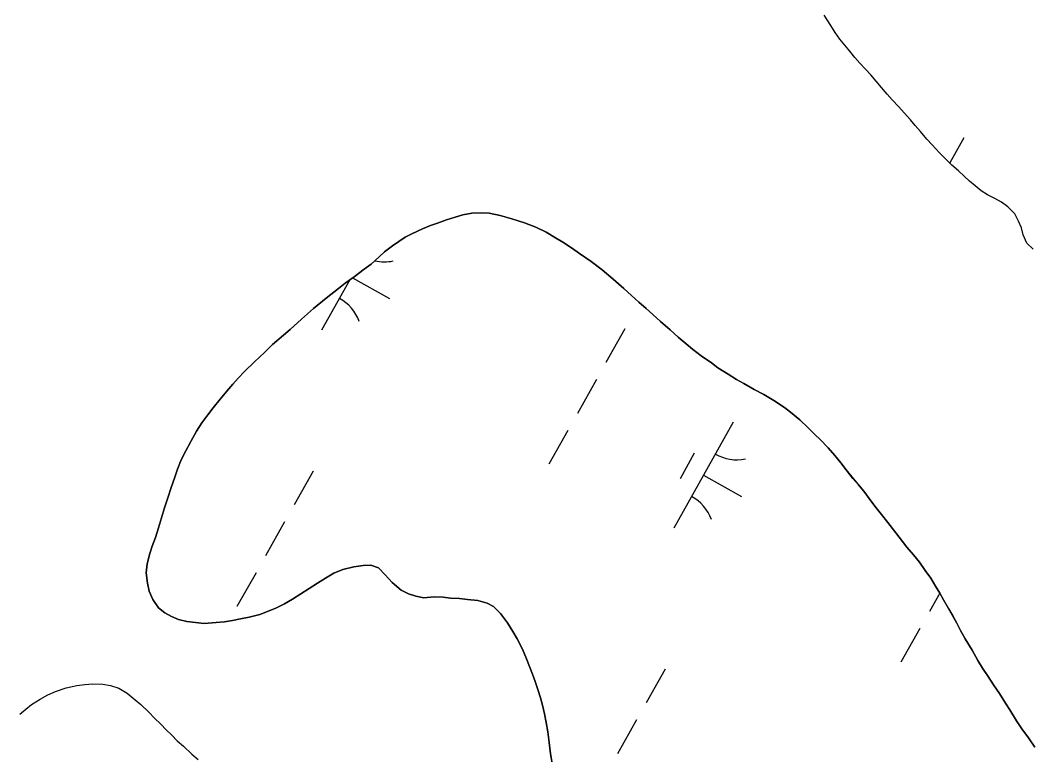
# Model space of a CAD drawing. Extents: x 3913936 to 3933962, y 195330 to 217741.
# Drawn here: x 3922947.3 to 3923364.3, y 198855 to 199157.3 of the extents above; entities that cross this region are included whole.
import ezdxf

# ---------------------------------------------------------------- set-up
doc = ezdxf.new("R2010")
doc.units = 0
doc.layers.add('V-TOPO-SHOR', color=7, linetype='Continuous')
doc.layers.add('V-WETL-SWMP', color=7, linetype='Continuous')

msp = doc.modelspace()

# ---------------------------------------------------------------- linework, layer by layer
at = {"layer": 'V-TOPO-SHOR'}
for points in [[(3923364.39, 199063.15), (3923361.88, 199065.65), (3923360.31, 199068.97), (3923359.57, 199071.89), (3923358.42, 199074.7), (3923356.85, 199077.72), (3923354.02, 199080.52), (3923351.41, 199082.49), (3923348.7, 199083.95), (3923345.68, 199085.5), (3923342.96, 199087.16), (3923340.56, 199089.13), (3923338.26, 199091.1), (3923335.96, 199093.18), (3923333.67, 199095.36), (3923330.95, 199097.75), (3923328.34, 199100.35), (3923325.83, 199102.84), (3923322.8, 199106.06), (3923320.71, 199108.35), (3923317.99, 199111.57), (3923315.9, 199114.07), (3923313.92, 199116.35), (3923311.3, 199119.26), (3923309.11, 199121.65), (3923306.39, 199124.56), (3923304.3, 199126.95), (3923302, 199129.66), (3923299.81, 199132.26), (3923297.61, 199134.85), (3923295.42, 199137.24), (3923293.12, 199139.63), (3923291.03, 199142.02), (3923288.94, 199144.62), (3923286.85, 199147.11), (3923284.86, 199149.51), (3923282.87, 199152.31), (3923281.09, 199155.23), (3923278.38, 199159.39)], [(3923019.42, 198909.37), (3923015.97, 198909.88), (3923012.53, 198910.7), (3923009.6, 198911.95), (3923006.78, 198913.4), (3923004.27, 198915.48), (3923001.86, 198918.92), (3923000.39, 198922.36), (3922999.65, 198925.59), (3922999.22, 198929.86), (3922999.63, 198933.52), (3923000.66, 198937.8), (3923001.69, 198940.83), (3923003.04, 198944.48), (3923004.28, 198948.45), (3923005.52, 198952.53), (3923006.76, 198956.7), (3923008.31, 198961.51), (3923009.35, 198964.54), (3923011.01, 198969.24), (3923012.04, 198972.58), (3923013.6, 198976.45), (3923015.46, 198980.1), (3923017.54, 198983.97), (3923019.82, 198988.25), (3923022.11, 198991.6), (3923024.6, 198994.95), (3923026.68, 198997.77), (3923029.6, 199001.32), (3923032.4, 199004.67), (3923034.9, 199007.6), (3923036.98, 199010.01), (3923039.68, 199012.73), (3923043.74, 199016.7), (3923047.91, 199020.58), (3923051.24, 199023.82), (3923055.71, 199027.69), (3923058.42, 199030.1), (3923063.1, 199034.29), (3923068.1, 199038.69), (3923073.3, 199042.98), (3923078.3, 199046.96), (3923081.11, 199049.15), (3923084.86, 199051.77), (3923088.92, 199054.92), (3923091.84, 199057.01), (3923095.17, 199059.94), (3923097.36, 199062.04), (3923100.58, 199064.55), (3923103.19, 199066.23), (3923105.79, 199068.01), (3923108.5, 199069.48), (3923112.98, 199071.47), (3923116.21, 199072.84), (3923119.13, 199073.78), (3923122.78, 199075.15), (3923126.43, 199076.31), (3923129.56, 199077.26), (3923133.21, 199077.89), (3923137.07, 199078.11), (3923140.41, 199077.91), (3923145, 199076.99), (3923149.81, 199075.64), (3923154.92, 199073.99), (3923159.62, 199072.12)], [(3923159.62, 199072.12), (3923163.91, 199070.05), (3923167.78, 199067.76), (3923170.81, 199066), (3923174.26, 199063.71), (3923177.6, 199061.32), (3923182.41, 199058.1), (3923186.91, 199054.67), (3923191.51, 199050.82), (3923195.9, 199046.87), (3923199.04, 199044.06), (3923202.08, 199041.25), (3923205, 199038.75), (3923207.83, 199036.26), (3923210.97, 199033.35), (3923214.94, 199029.91), (3923218.29, 199026.9), (3923221.53, 199024.19), (3923224.15, 199022.01), (3923227.7, 199019.2), (3923231.99, 199016.29), (3923234.6, 199014.32), (3923238.89, 199011.61), (3923242.23, 199009.43), (3923245.27, 199007.77), (3923249.55, 199005.38), (3923253.52, 199003.31), (3923257.7, 199000.81), (3923261.99, 198997.9), (3923264.5, 198996.03), (3923268.37, 198992.81), (3923271.72, 198989.58), (3923274.54, 198986.88), (3923276.74, 198984.8), (3923279.98, 198981.36), (3923282.81, 198978.14), (3923285.22, 198975.12)], [(3923285.22, 198975.12), (3923287.42, 198972.3), (3923290.25, 198968.66), (3923292.44, 198966.16), (3923294.64, 198963.56), (3923296.95, 198960.54), (3923299.25, 198957.31), (3923301.97, 198953.87), (3923304.59, 198950.65), (3923307.83, 198946.38), (3923310.56, 198942.84), (3923312.44, 198940.44), (3923315.17, 198937.32), (3923317.68, 198934.3), (3923319.98, 198930.86), (3923322.29, 198927.64), (3923324.18, 198924.41), (3923325.96, 198921.49), (3923327.53, 198918.78), (3923329.63, 198915.24), (3923331.31, 198912.22), (3923332.98, 198909.2), (3923334.56, 198906.17), (3923336.45, 198902.74), (3923339.28, 198898.05), (3923341.69, 198893.78), (3923343.58, 198890.65), (3923345.88, 198887.22), (3923348.08, 198883.78), (3923350.6, 198880.24), (3923353.11, 198876.28), (3923354.79, 198873.47), (3923357.51, 198868.99), (3923359.71, 198865.65), (3923362.54, 198861.9), (3923365.16, 198858.05)], [(3923145.08, 198913.18), (3923142.15, 198915.99), (3923139.52, 198917.46), (3923135.8, 198918.48), (3923131.54, 198918.86), (3923128.22, 198919.25), (3923124.45, 198919.45), (3923121.44, 198919.86), (3923117.79, 198919.97), (3923113.51, 198919.65), (3923110.17, 198920.26), (3923107.25, 198921.19), (3923104.21, 198922.75), (3923100.45, 198925.87), (3923097.52, 198929.1), (3923094.8, 198931.9), (3923091.67, 198933.05), (3923088.53, 198932.93), (3923084.68, 198932.29), (3923080.19, 198931.24), (3923076.44, 198929.77), (3923073, 198927.67), (3923069.67, 198925.68), (3923066.23, 198923.37), (3923062.79, 198921.28), (3923059.46, 198919.08), (3923056.13, 198917.09), (3923052.79, 198915.51), (3923049.77, 198914.25), (3923046.02, 198912.78), (3923041.53, 198911.62), (3923037.99, 198910.88), (3923034.65, 198910.24), (3923031.42, 198909.71), (3923027.97, 198909.39), (3923023.07, 198909.06), (3923019.42, 198909.37)], [(3923166.33, 198851.47), (3923165.7, 198855.43), (3923165.16, 198860.02), (3923164.52, 198864.4), (3923163.89, 198868.26), (3923163.25, 198871.8), (3923162.41, 198875.35), (3923161.56, 198878.38), (3923160.41, 198881.81), (3923159.35, 198885.15), (3923158.2, 198888.17), (3923157.04, 198891.3), (3923155.78, 198894.43), (3923154.2, 198898.49), (3923152, 198902.76), (3923150.11, 198905.79), (3923147.91, 198909.33), (3923145.08, 198913.18)], [(3922947.13, 198871.74), (3922949.6, 198873.73), (3922951.95, 198875.62), (3922955.52, 198877.86), (3922958.72, 198879.63), (3922961.81, 198881.02), (3922966.15, 198882.54), (3922970.59, 198883.54), (3922973.89, 198883.86), (3922977.2, 198884.18)], [(3922977.2, 198884.18), (3922981.33, 198884.09), (3922984.53, 198883.48), (3922987.94, 198882.45), (3922991.36, 198880.29), (3922994.67, 198877.62), (3922996.95, 198875.66), (3923000.26, 198872.47), (3923002.64, 198870.1), (3923005.13, 198867.63), (3923007.41, 198865.26), (3923009.69, 198862.99), (3923011.97, 198860.73), (3923014.56, 198858.46), (3923017.97, 198855.27), (3923020.56, 198853)]]:
    msp.add_lwpolyline(points, dxfattribs=at)
at = {"layer": 'V-WETL-SWMP'}
for p, q in [((3923335.88, 199109.01), (3923330.05, 199098.64)), ((3923122.78, 199075.15), (3923119.13, 199073.78)), ((3923126.43, 199076.31), (3923122.78, 199075.15)), ((3923129.56, 199077.26), (3923126.43, 199076.31)), ((3923133.21, 199077.89), (3923129.56, 199077.26)), ((3923137.07, 199078.11), (3923133.21, 199077.89)), ((3923140.41, 199077.91), (3923137.07, 199078.11)), ((3923145, 199076.99), (3923140.41, 199077.91)), ((3923149.81, 199075.64), (3923145, 199076.99)), ((3923154.92, 199073.99), (3923149.81, 199075.64)), ((3923112.98, 199071.47), (3923108.5, 199069.48)), ((3923116.21, 199072.84), (3923112.98, 199071.47)), ((3923119.13, 199073.78), (3923116.21, 199072.84)), ((3923159.62, 199072.12), (3923154.92, 199073.99)), ((3923163.91, 199070.05), (3923159.62, 199072.12)), ((3923103.19, 199066.23), (3923100.58, 199064.55)), ((3923105.79, 199068.01), (3923103.19, 199066.23)), ((3923108.5, 199069.48), (3923105.79, 199068.01)), ((3923167.78, 199067.76), (3923163.91, 199070.05)), ((3923170.81, 199066), (3923167.78, 199067.76)), ((3923097.36, 199062.04), (3923095.17, 199059.94)), ((3923100.58, 199064.55), (3923097.36, 199062.04)), ((3923174.26, 199063.71), (3923170.81, 199066)), ((3923177.6, 199061.32), (3923174.26, 199063.71)), ((3923095.17, 199059.94), (3923091.84, 199057.01)), ((3923182.41, 199058.1), (3923177.6, 199061.32)), ((3923186.91, 199054.67), (3923182.41, 199058.1)), ((3923088.92, 199054.92), (3923084.86, 199051.77)), ((3923091.84, 199057.01), (3923088.92, 199054.92)), ((3923191.51, 199050.82), (3923186.91, 199054.67)), ((3923083.09, 199050.53), (3923071.42, 199029.78)), ((3923084.86, 199051.77), (3923081.11, 199049.16)), ((3923084.17, 199051.29), (3923099.36, 199042.76)), ((3923195.9, 199046.87), (3923191.51, 199050.82)), ((3923078.3, 199046.96), (3923073.31, 199042.98)), ((3923081.11, 199049.16), (3923078.3, 199046.96)), ((3923199.04, 199044.06), (3923195.9, 199046.87)), ((3923073.31, 199042.98), (3923068.1, 199038.68)), ((3923202.08, 199041.25), (3923199.04, 199044.06)), ((3923205, 199038.75), (3923202.08, 199041.25)), ((3923068.1, 199038.68), (3923063.1, 199034.29)), ((3923207.83, 199036.26), (3923205, 199038.75)), ((3923063.1, 199034.29), (3923058.42, 199030.1)), ((3923210.97, 199033.34), (3923207.83, 199036.26)), ((3923214.94, 199029.91), (3923210.97, 199033.34)), ((3923058.42, 199030.1), (3923055.71, 199027.69)), ((3923196.34, 199030.34), (3923188.5, 199016.4)), ((3923218.29, 199026.9), (3923214.94, 199029.91)), ((3923055.71, 199027.69), (3923051.24, 199023.82)), ((3923221.53, 199024.19), (3923218.29, 199026.9)), ((3923047.91, 199020.58), (3923043.74, 199016.7)), ((3923051.24, 199023.82), (3923047.91, 199020.58)), ((3923224.15, 199022.01), (3923221.53, 199024.19)), ((3923227.7, 199019.2), (3923224.15, 199022.01)), ((3923043.74, 199016.7), (3923039.69, 199012.73)), ((3923231.99, 199016.29), (3923227.7, 199019.2)), ((3923234.6, 199014.31), (3923231.99, 199016.29)), ((3923039.69, 199012.73), (3923036.98, 199010.01)), ((3923238.89, 199011.61), (3923234.6, 199014.31)), ((3923036.98, 199010.01), (3923034.9, 199007.6)), ((3923184.58, 199009.42), (3923176.74, 198995.48)), ((3923242.23, 199009.43), (3923238.89, 199011.61)), ((3923245.27, 199007.77), (3923242.23, 199009.43)), ((3923032.4, 199004.67), (3923029.6, 199001.33)), ((3923034.9, 199007.6), (3923032.4, 199004.67)), ((3923249.55, 199005.38), (3923245.27, 199007.77)), ((3923253.52, 199003.31), (3923249.55, 199005.38)), ((3923029.6, 199001.33), (3923026.68, 198997.77)), ((3923257.7, 199000.81), (3923253.52, 199003.31)), ((3923261.99, 198997.9), (3923257.7, 199000.81)), ((3923026.68, 198997.77), (3923024.6, 198994.95)), ((3923264.5, 198996.03), (3923261.99, 198997.9)), ((3923268.37, 198992.81), (3923264.5, 198996.03)), ((3923022.11, 198991.6), (3923019.82, 198988.25)), ((3923024.6, 198994.95), (3923022.11, 198991.6)), ((3923240.92, 198991.86), (3923216.42, 198948.27)), ((3923271.72, 198989.58), (3923268.37, 198992.81)), ((3923019.82, 198988.25), (3923017.54, 198983.97)), ((3923172.82, 198988.5), (3923164.98, 198974.55)), ((3923274.54, 198986.88), (3923271.72, 198989.58)), ((3923017.54, 198983.97), (3923015.46, 198980.1)), ((3923276.74, 198984.8), (3923274.54, 198986.88)), ((3923279.98, 198981.36), (3923276.74, 198984.8)), ((3923015.46, 198980.1), (3923013.6, 198976.45)), ((3923224.88, 198979.08), (3923219, 198968.62)), ((3923282.81, 198978.14), (3923279.98, 198981.36)), ((3923013.6, 198976.45), (3923012.04, 198972.58)), ((3923285.22, 198975.12), (3923282.81, 198978.14)), ((3923287.42, 198972.3), (3923285.22, 198975.12)), ((3923012.04, 198972.58), (3923011.01, 198969.24)), ((3923067.91, 198971.76), (3923060.07, 198957.82)), ((3923290.24, 198968.66), (3923287.42, 198972.3)), ((3923011.01, 198969.24), (3923009.35, 198964.54)), ((3923228.67, 198970.07), (3923244.36, 198961.25)), ((3923292.44, 198966.16), (3923290.24, 198968.66)), ((3923294.64, 198963.56), (3923292.44, 198966.16)), ((3923009.35, 198964.54), (3923008.31, 198961.51)), ((3923296.95, 198960.54), (3923294.64, 198963.56)), ((3923008.31, 198961.51), (3923006.76, 198956.7)), ((3923299.25, 198957.31), (3923296.95, 198960.54)), ((3923006.76, 198956.7), (3923005.52, 198952.53)), ((3923301.97, 198953.88), (3923299.25, 198957.31)), ((3923304.59, 198950.65), (3923301.97, 198953.88)), ((3923005.52, 198952.53), (3923004.28, 198948.45)), ((3923056.15, 198950.84), (3923048.31, 198936.9)), ((3923307.84, 198946.38), (3923304.59, 198950.65)), ((3923004.28, 198948.45), (3923003.04, 198944.49)), ((3923310.56, 198942.84), (3923307.84, 198946.38)), ((3923003.04, 198944.49), (3923001.69, 198940.83)), ((3923312.44, 198940.44), (3923310.56, 198942.84)), ((3923000.66, 198937.8), (3922999.63, 198933.52)), ((3923001.69, 198940.83), (3923000.66, 198937.8)), ((3923315.17, 198937.32), (3923312.44, 198940.44)), ((3923317.68, 198934.3), (3923315.17, 198937.32)), ((3922999.63, 198933.52), (3922999.22, 198929.87)), ((3923084.68, 198932.3), (3923088.53, 198932.93)), ((3923088.53, 198932.93), (3923091.66, 198933.05)), ((3923091.66, 198933.05), (3923094.8, 198931.91)), ((3923319.98, 198930.86), (3923317.68, 198934.3)), ((3922999.22, 198929.87), (3922999.65, 198925.59)), ((3923044.39, 198929.92), (3923036.55, 198915.97)), ((3923073, 198927.67), (3923076.44, 198929.77)), ((3923076.44, 198929.77), (3923080.19, 198931.24)), ((3923080.19, 198931.24), (3923084.68, 198932.3)), ((3923094.8, 198931.91), (3923097.52, 198929.1)), ((3923097.52, 198929.1), (3923100.45, 198925.87)), ((3923322.29, 198927.64), (3923319.98, 198930.86)), ((3922999.65, 198925.59), (3923000.39, 198922.36)), ((3923066.23, 198923.37), (3923069.67, 198925.68)), ((3923069.67, 198925.68), (3923073, 198927.67)), ((3923100.45, 198925.87), (3923104.21, 198922.75)), ((3923324.18, 198924.41), (3923322.29, 198927.64)), ((3923325.96, 198921.49), (3923324.18, 198924.41)), ((3923000.39, 198922.36), (3923001.86, 198918.92)), ((3923059.46, 198919.08), (3923062.79, 198921.28)), ((3923062.79, 198921.28), (3923066.23, 198923.37)), ((3923104.21, 198922.75), (3923107.25, 198921.19)), ((3923107.25, 198921.19), (3923110.17, 198920.26)), ((3923110.17, 198920.26), (3923113.51, 198919.65)), ((3923325.96, 198921.48), (3923321.74, 198913.97)), ((3923327.53, 198918.78), (3923325.96, 198921.49)), ((3923001.86, 198918.92), (3923004.27, 198915.48)), ((3923052.79, 198915.51), (3923056.13, 198917.08)), ((3923056.13, 198917.08), (3923059.46, 198919.08)), ((3923113.51, 198919.65), (3923117.79, 198919.97)), ((3923117.79, 198919.97), (3923121.44, 198919.86)), ((3923121.44, 198919.86), (3923124.45, 198919.45)), ((3923124.45, 198919.45), (3923128.22, 198919.25)), ((3923128.22, 198919.25), (3923131.54, 198918.86)), ((3923131.54, 198918.86), (3923135.8, 198918.48)), ((3923135.8, 198918.48), (3923139.52, 198917.46)), ((3923139.52, 198917.46), (3923142.15, 198915.99)), ((3923329.63, 198915.24), (3923327.53, 198918.78)), ((3923004.27, 198915.48), (3923006.78, 198913.4)), ((3923006.78, 198913.4), (3923009.6, 198911.95)), ((3923009.6, 198911.95), (3923012.53, 198910.7)), ((3923041.53, 198911.62), (3923046.02, 198912.78)), ((3923046.02, 198912.78), (3923049.77, 198914.25)), ((3923049.77, 198914.25), (3923052.79, 198915.51)), ((3923142.15, 198915.99), (3923145.08, 198913.18)), ((3923145.08, 198913.18), (3923147.91, 198909.33)), ((3923332.98, 198909.2), (3923329.63, 198915.24)), ((3923012.53, 198910.7), (3923015.97, 198909.88)), ((3923015.97, 198909.88), (3923019.42, 198909.37)), ((3923019.42, 198909.37), (3923023.07, 198909.06)), ((3923023.07, 198909.06), (3923027.97, 198909.39)), ((3923027.97, 198909.39), (3923031.42, 198909.71)), ((3923031.42, 198909.71), (3923034.65, 198910.24)), ((3923034.65, 198910.24), (3923037.99, 198910.88)), ((3923037.99, 198910.88), (3923041.53, 198911.62)), ((3923147.91, 198909.33), (3923150.11, 198905.79)), ((3923334.56, 198906.18), (3923332.98, 198909.2)), ((3923150.11, 198905.79), (3923152, 198902.77)), ((3923317.82, 198906.99), (3923309.98, 198893.05)), ((3923336.45, 198902.74), (3923334.56, 198906.18)), ((3923152, 198902.77), (3923154.2, 198898.49)), ((3923339.28, 198898.05), (3923336.45, 198902.74)), ((3923154.2, 198898.49), (3923155.78, 198894.43)), ((3923341.69, 198893.78), (3923339.28, 198898.05)), ((3923155.78, 198894.43), (3923157.04, 198891.3)), ((3923157.04, 198891.3), (3923158.2, 198888.17)), ((3923343.57, 198890.65), (3923341.69, 198893.78)), ((3923158.2, 198888.17), (3923159.35, 198885.15)), ((3923212.91, 198890.25), (3923205.07, 198876.31)), ((3923345.88, 198887.22), (3923343.57, 198890.65)), ((3923348.08, 198883.78), (3923345.88, 198887.22)), ((3923159.35, 198885.15), (3923160.41, 198881.81)), ((3923350.6, 198880.24), (3923348.08, 198883.78)), ((3923160.41, 198881.81), (3923161.56, 198878.37)), ((3923353.11, 198876.28), (3923350.6, 198880.24)), ((3923161.56, 198878.37), (3923162.41, 198875.35)), ((3923162.41, 198875.35), (3923163.25, 198871.8)), ((3923354.79, 198873.47), (3923353.11, 198876.28)), ((3923163.25, 198871.8), (3923163.89, 198868.26)), ((3923357.51, 198868.99), (3923354.79, 198873.47)), ((3923163.89, 198868.26), (3923164.52, 198864.4)), ((3923201.15, 198869.33), (3923193.31, 198855.39)), ((3923359.71, 198865.65), (3923357.51, 198868.99)), ((3923164.52, 198864.4), (3923165.16, 198860.02)), ((3923362.54, 198861.9), (3923359.71, 198865.65)), ((3923365.16, 198858.05), (3923362.54, 198861.9)), ((3923165.16, 198860.02), (3923165.7, 198855.43)), ((3923165.7, 198855.43), (3923166.33, 198851.46))]:
    msp.add_line(p, q, dxfattribs=at)
for points in [[(3923335.96, 199093.18), (3923333.67, 199095.36), (3923330.95, 199097.75), (3923328.34, 199100.35), (3923325.83, 199102.84), (3923322.8, 199106.06), (3923320.71, 199108.35), (3923317.99, 199111.57), (3923315.9, 199114.07), (3923313.92, 199116.35), (3923311.31, 199119.26), (3923309.11, 199121.65), (3923306.39, 199124.56), (3923304.3, 199126.95), (3923302, 199129.65), (3923299.81, 199132.25), (3923297.61, 199134.85), (3923295.42, 199137.24), (3923293.12, 199139.63), (3923291.03, 199142.02), (3923288.94, 199144.62), (3923286.85, 199147.12), (3923284.86, 199149.51), (3923282.87, 199152.31), (3923281.1, 199155.23), (3923278.38, 199159.39)], [(3923364.39, 199063.15), (3923361.88, 199065.65), (3923360.31, 199068.97), (3923359.57, 199071.89), (3923358.42, 199074.7), (3923356.85, 199077.72), (3923354.02, 199080.52), (3923351.41, 199082.49), (3923348.7, 199083.94), (3923345.68, 199085.5), (3923342.96, 199087.16), (3923340.56, 199089.13), (3923338.26, 199091.1), (3923335.96, 199093.18)], [(3922949.6, 198873.73), (3922951.95, 198875.62), (3922955.52, 198877.86), (3922958.72, 198879.62), (3922961.81, 198881.02), (3922966.15, 198882.54), (3922970.59, 198883.54), (3922973.89, 198883.86), (3922977.2, 198884.18), (3922981.33, 198884.09), (3922984.53, 198883.48), (3922987.94, 198882.45), (3922991.36, 198880.29), (3922994.67, 198877.62), (3922996.95, 198875.66), (3923000.26, 198872.47), (3923002.65, 198870.1), (3923005.13, 198867.63), (3923007.41, 198865.26), (3923009.69, 198862.99), (3923011.97, 198860.73), (3923014.56, 198858.46), (3923017.97, 198855.27), (3923020.56, 198853)], [(3922947.13, 198871.74), (3922949.6, 198873.73)]]:
    msp.add_lwpolyline(points, dxfattribs=at)
for centre, start, end in [((3923097.41, 199075.54), 256.8122, 281.4297), ((3923070.34, 199027.38), 19.8861, 61.4297), ((3923242.41, 198994.03), 239.8861, 281.4297), ((3923215.34, 198945.87), 19.8861, 61.4297)]:
    msp.add_arc(centre, 17.62, start, end, dxfattribs=at)

doc.saveas('drawing.dxf')
